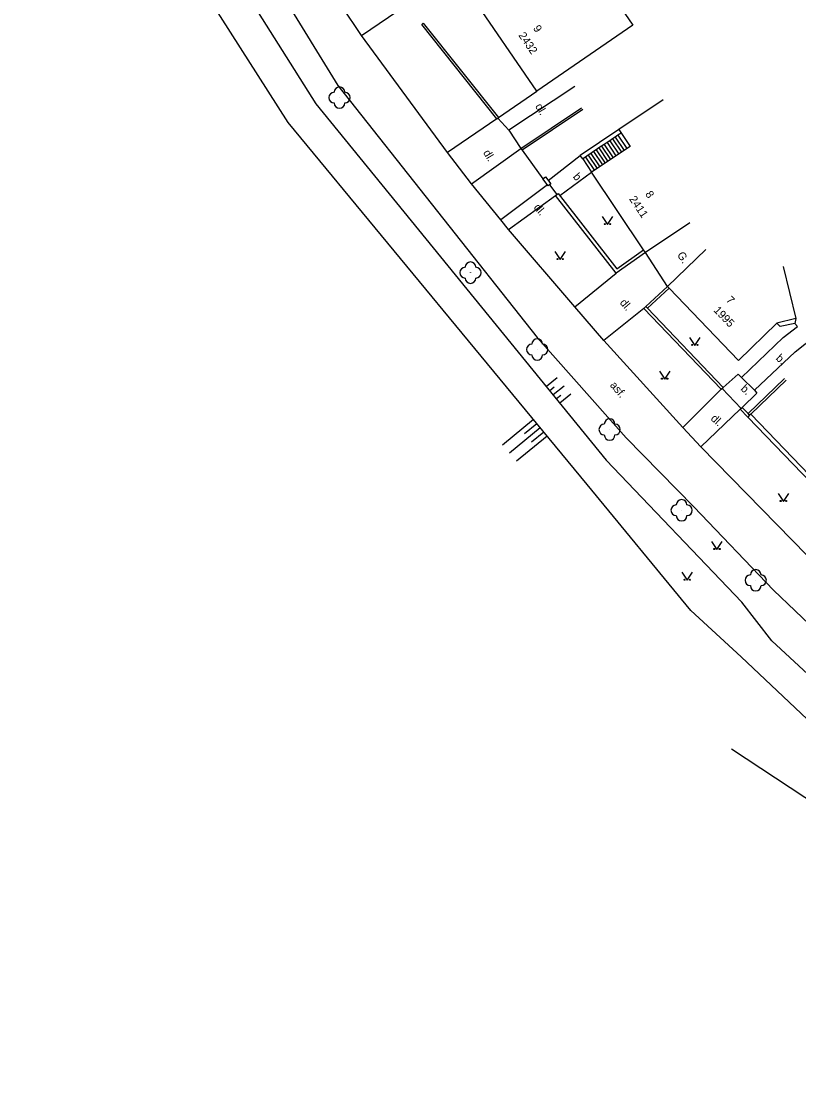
# Model space of a CAD drawing. Extents: x -584400 to -581602, y -1210894 to -1208793.
# Drawn here: x -583310.5 to -583237.6, y -1209960.4 to -1209861.9 of the extents above; entities that cross this region are included whole.
import ezdxf

# ---------------------------------------------------------------- set-up
doc = ezdxf.new("R2010")
doc.units = 0
for name, color, linetype in [('BUDOVY_MĚŘ', 7, 'Continuous'), ('POMOC_POPIS', 7, 'Continuous'), ('ROZHRANÍ_PLOCH', 7, 'Continuous'), ('VÝŠKOPIS', 7, 'Continuous'), ('ZELEŇ', 7, 'Continuous'), ('ZN_DOPLŇKOVÉ', 7, 'Continuous'), ('ZN_KULTUR', 7, 'Continuous'), ('Č_POPIS_EVID', 7, 'Continuous')]:
    doc.layers.add(name, color=color, linetype=linetype)

msp = doc.modelspace()

# ---------------------------------------------------------------- linework, layer by layer
at = {"layer": 'BUDOVY_MĚŘ'}
for points in [[(-583256.01, -1209858.12), (-583253.18, -1209862.25), (-583262.19, -1209868.43), (-583268.39, -1209859.34), (-583259.72, -1209853.35)], [(-583250.35, -1209869.24), (-583254.51, -1209872.02), (-583253.44, -1209873.61), (-583257.06, -1209876.03)], [(-583252.01, -1209883.56), (-583252.18, -1209883.31), (-583257.06, -1209876.03)], [(-583247.86, -1209880.77), (-583252.01, -1209883.56)], [(-583249.94, -1209886.74), (-583252.01, -1209883.56)], [(-583246.34, -1209883.27), (-583249.94, -1209886.74)], [(-583239.12, -1209884.87), (-583237.93, -1209889.73), (-583239.69, -1209890.16), (-583243.29, -1209893.66), (-583249.8, -1209886.89), (-583249.94, -1209886.74)]]:
    msp.add_lwpolyline(points, dxfattribs=at)
at = {"layer": 'ROZHRANÍ_PLOCH'}
for points in [[(-583307.18, -1209819.03), (-583305.5, -1209823.02), (-583300.39, -1209834.95), (-583295.61, -1209843.86), (-583280.82, -1209867.89), (-583262.15, -1209891.52), (-583253.83, -1209900.9), (-583247.48, -1209907.39)], [(-583278.61, -1209863.23), (-583280.46, -1209860.48)], [(-583278.61, -1209863.23), (-583274.42, -1209860.37)], [(-583270.56, -1209874.18), (-583278.61, -1209863.23)], [(-583258.63, -1209867.99), (-583264.82, -1209872.1)], [(-583265.78, -1209870.91), (-583262.19, -1209868.43)], [(-583265.93, -1209871.02), (-583270.56, -1209874.18)], [(-583254.51, -1209872.02), (-583258.12, -1209874.45)], [(-583255.11, -1209872.91), (-583255.36, -1209873.08)], [(-583254.85, -1209872.74), (-583255.11, -1209872.91)], [(-583255.11, -1209872.91), (-583254.27, -1209874.16)], [(-583254.6, -1209872.57), (-583254.85, -1209872.74)], [(-583254.85, -1209872.74), (-583254.02, -1209873.99)], [(-583254.28, -1209872.36), (-583254.6, -1209872.57)], [(-583254.6, -1209872.57), (-583253.76, -1209873.82)], [(-583268.32, -1209877.11), (-583263.68, -1209873.8)], [(-583256.63, -1209873.93), (-583256.88, -1209874.1)], [(-583256.37, -1209873.76), (-583256.63, -1209873.93)], [(-583256.63, -1209873.93), (-583255.79, -1209875.18)], [(-583256.12, -1209873.59), (-583256.37, -1209873.76)], [(-583256.37, -1209873.76), (-583255.54, -1209875.01)], [(-583255.87, -1209873.42), (-583256.12, -1209873.59)], [(-583256.12, -1209873.59), (-583255.28, -1209874.84)], [(-583255.61, -1209873.25), (-583255.87, -1209873.42)], [(-583255.87, -1209873.42), (-583255.03, -1209874.67)], [(-583255.36, -1209873.08), (-583255.61, -1209873.25)], [(-583255.61, -1209873.25), (-583254.78, -1209874.5)], [(-583255.36, -1209873.08), (-583254.52, -1209874.33)], [(-583268.32, -1209877.11), (-583270.56, -1209874.18)], [(-583261.13, -1209876.8), (-583258.12, -1209874.45)], [(-583257.89, -1209874.78), (-583258.12, -1209874.45)], [(-583257.64, -1209874.61), (-583257.89, -1209874.78)], [(-583257.89, -1209874.78), (-583257.06, -1209876.03)], [(-583257.39, -1209874.44), (-583257.64, -1209874.61)], [(-583257.64, -1209874.61), (-583256.8, -1209875.86)], [(-583257.13, -1209874.27), (-583257.39, -1209874.44)], [(-583257.39, -1209874.44), (-583256.55, -1209875.69)], [(-583256.88, -1209874.1), (-583257.13, -1209874.27)], [(-583257.13, -1209874.27), (-583256.3, -1209875.52)], [(-583256.88, -1209874.1), (-583256.04, -1209875.35)], [(-583260.04, -1209878.21), (-583257.06, -1209876.03)], [(-583265.55, -1209880.48), (-583268.32, -1209877.11)], [(-583261.19, -1209877.22), (-583265.55, -1209880.48)], [(-583264.83, -1209881.39), (-583260.43, -1209878.21)], [(-583264.83, -1209881.39), (-583265.55, -1209880.48)], [(-583258.64, -1209888.64), (-583264.83, -1209881.39)], [(-583258.64, -1209888.64), (-583254.76, -1209885.49)], [(-583255.92, -1209891.81), (-583258.64, -1209888.64)], [(-583252.16, -1209888.79), (-583255.92, -1209891.81)], [(-583237.93, -1209889.73), (-583238.02, -1209890.2)], [(-583241.81, -1209896.46), (-583237.98, -1209892.85), (-583235.26, -1209890.71)], [(-583238.02, -1209890.2), (-583239.4, -1209890.49), (-583239.69, -1209890.16)], [(-583239.1, -1209891.51), (-583237.78, -1209890.47), (-583238.02, -1209890.2)], [(-583239.1, -1209891.51), (-583243.01, -1209895.25)], [(-583248.52, -1209899.94), (-583255.92, -1209891.81)], [(-583244.74, -1209896.2), (-583243.32, -1209894.94), (-583243.01, -1209895.25)], [(-583243.01, -1209895.25), (-583241.81, -1209896.46)], [(-583244.92, -1209896.37), (-583248.52, -1209899.94)], [(-583241.81, -1209896.46), (-583241.59, -1209896.73), (-583242.96, -1209898.07)], [(-583246.82, -1209901.75), (-583243.14, -1209898.24)], [(-583246.82, -1209901.75), (-583248.52, -1209899.94)], [(-583232.58, -1209916.31), (-583246.82, -1209901.75)], [(-583204.05, -1209947.49), (-583209.44, -1209943.03), (-583225.81, -1209928.75), (-583240.03, -1209915.19), (-583247.48, -1209907.39)], [(-583243.95, -1209930.05), (-583227.47, -1209940.92), (-583197.55, -1209966.41)]]:
    msp.add_lwpolyline(points, dxfattribs=at)
at = {"layer": 'VÝŠKOPIS'}
for points in [[(-583310.51, -1209820.65), (-583303, -1209836.14), (-583296.62, -1209847.83), (-583282.89, -1209869.63), (-583255.68, -1209903)], [(-583243.04, -1209921.42), (-583247.75, -1209917.09), (-583257.46, -1209905.28), (-583285.47, -1209871.36), (-583300.05, -1209848.55)], [(-583260.28, -1209895.28), (-583261.29, -1209896.11)], [(-583260.57, -1209896.17), (-583260.98, -1209896.5)], [(-583259.64, -1209896.06), (-583260.66, -1209896.89)], [(-583259.94, -1209896.94), (-583260.34, -1209897.27)], [(-583259.01, -1209896.83), (-583260.03, -1209897.66)], [(-583265.39, -1209901.57), (-583262.5, -1209899.18)], [(-583263.33, -1209900.52), (-583262.18, -1209899.57)], [(-583264.74, -1209902.33), (-583261.86, -1209899.95)], [(-583262.69, -1209901.28), (-583261.54, -1209900.34)], [(-583264.08, -1209903.08), (-583261.23, -1209900.73)], [(-583242.97, -1209916.31), (-583255.68, -1209903)], [(-583240.17, -1209919.94), (-583242.97, -1209916.31)], [(-583189.54, -1209962.38), (-583209.18, -1209947.55), (-583222.89, -1209935.93), (-583240.17, -1209919.94)], [(-583192.96, -1209964.72), (-583211.68, -1209950.22), (-583225.06, -1209938.42), (-583243.04, -1209921.42)]]:
    msp.add_lwpolyline(points, dxfattribs=at)
at = {"layer": 'ZELEŇ'}
for centre in [(-583280.68, -1209869.04), (-583268.4, -1209885.44), (-583262.15, -1209892.64), (-583255.37, -1209900.14), (-583248.62, -1209907.7), (-583241.68, -1209914.26)]:
    msp.add_circle(centre, 0.0005, dxfattribs=at)
for centre, start, end in [((-583280.68, -1209868.54), 0, 179.99999), ((-583281.18, -1209869.04), 89.99999, 269.99999), ((-583280.18, -1209869.04), 270, 89.99999), ((-583280.68, -1209869.54), 179.99999, 359.99999), ((-583268.4, -1209884.94), 0, 179.99999), ((-583268.9, -1209885.44), 89.99999, 269.99999), ((-583267.9, -1209885.44), 270, 89.99999), ((-583268.4, -1209885.94), 179.99999, 359.99999), ((-583262.15, -1209892.14), 0, 179.99999), ((-583262.65, -1209892.64), 89.99999, 269.99999), ((-583261.65, -1209892.64), 270, 89.99999), ((-583262.15, -1209893.14), 179.99999, 359.99999), ((-583255.37, -1209899.64), 0, 179.99999), ((-583255.87, -1209900.14), 89.99999, 269.99999), ((-583254.87, -1209900.14), 270, 89.99999), ((-583255.37, -1209900.64), 179.99999, 359.99999), ((-583249.12, -1209907.7), 89.99999, 269.99999), ((-583248.62, -1209907.2), 0, 179.99999), ((-583248.12, -1209907.7), 270, 89.99999), ((-583248.62, -1209908.2), 179.99999, 359.99999), ((-583241.68, -1209913.76), 0, 179.99999), ((-583242.18, -1209914.26), 89.99999, 269.99999), ((-583241.18, -1209914.26), 270, 89.99999), ((-583241.68, -1209914.76), 179.99999, 359.99999)]:
    msp.add_arc(centre, 0.5, start, end, dxfattribs=at)
at = {"layer": 'ZN_DOPLŇKOVÉ'}
for points in [[(-583272.83, -1209862.06), (-583272.97, -1209862.18)], [(-583272.83, -1209862.06), (-583265.78, -1209870.91)], [(-583265.93, -1209871.02), (-583272.97, -1209862.18)], [(-583263.68, -1209873.8), (-583258, -1209870.01)], [(-583265.93, -1209871.02), (-583265.78, -1209870.91)], [(-583265.85, -1209870.97), (-583264.82, -1209872.1)], [(-583257.87, -1209870.16), (-583263.57, -1209873.97)], [(-583264.82, -1209872.1), (-583263.68, -1209873.8)], [(-583263.68, -1209873.8), (-583263.57, -1209873.97)], [(-583263.57, -1209873.97), (-583261.62, -1209876.64)], [(-583260.89, -1209877.12), (-583261.13, -1209877.3), (-583261.62, -1209876.64), (-583261.37, -1209876.46)], [(-583261.37, -1209876.46), (-583260.89, -1209877.12)], [(-583261.01, -1209877.21), (-583260.31, -1209878.11)], [(-583252.01, -1209883.56), (-583254.76, -1209885.49), (-583260.43, -1209878.21), (-583260.19, -1209878.02)], [(-583260.19, -1209878.02), (-583254.69, -1209885.08), (-583252.18, -1209883.31)], [(-583251.97, -1209888.62), (-583249.94, -1209886.74)], [(-583249.8, -1209886.89), (-583251.83, -1209888.77)], [(-583244.92, -1209896.37), (-583252.16, -1209888.79), (-583251.97, -1209888.62)], [(-583251.97, -1209888.62), (-583251.83, -1209888.77)], [(-583251.83, -1209888.77), (-583244.74, -1209896.2)], [(-583242.4, -1209898.65), (-583238.98, -1209895.35)], [(-583238.83, -1209895.5), (-583242.15, -1209898.71)], [(-583244.92, -1209896.37), (-583244.74, -1209896.2)], [(-583244.83, -1209896.29), (-583243.05, -1209898.16)], [(-583243.14, -1209898.24), (-583242.96, -1209898.07)], [(-583242.43, -1209898.98), (-583243.14, -1209898.24)], [(-583242.4, -1209898.65), (-583242.96, -1209898.07)], [(-583242.25, -1209898.8), (-583242.43, -1209898.98)], [(-583232.24, -1209909.53), (-583242.43, -1209898.98)], [(-583242.25, -1209898.8), (-583242.4, -1209898.65)], [(-583242.15, -1209898.71), (-583242.25, -1209898.8)], [(-583242.15, -1209898.71), (-583231.96, -1209909.27)]]:
    msp.add_lwpolyline(points, dxfattribs=at)
at = {"layer": 'ZN_KULTUR'}
for points in [[(-583256.07, -1209880.19), (-583255.57, -1209880.94), (-583255.07, -1209880.19)], [(-583260.5, -1209883.47), (-583260, -1209884.22), (-583259.5, -1209883.47)], [(-583247.88, -1209891.51), (-583247.38, -1209892.26), (-583246.88, -1209891.51)], [(-583250.71, -1209894.67), (-583250.21, -1209895.42), (-583249.71, -1209894.67)], [(-583239.59, -1209906.13), (-583239.09, -1209906.88), (-583238.59, -1209906.13)], [(-583245.81, -1209910.63), (-583245.31, -1209911.38), (-583244.81, -1209910.63)], [(-583248.6, -1209913.51), (-583248.1, -1209914.26), (-583247.6, -1209913.51)]]:
    msp.add_lwpolyline(points, dxfattribs=at)
for centre in [(-583255.82, -1209880.89), (-583255.32, -1209880.89), (-583260.25, -1209884.17), (-583259.75, -1209884.17), (-583247.63, -1209892.21), (-583247.13, -1209892.21), (-583250.46, -1209895.37), (-583249.96, -1209895.37), (-583239.34, -1209906.83), (-583238.84, -1209906.83), (-583245.56, -1209911.33), (-583245.06, -1209911.33), (-583248.35, -1209914.21), (-583247.85, -1209914.21)]:
    msp.add_circle(centre, 0.05, dxfattribs=at)

# ---------------------------------------------------------------- texts
at = {"layer": 'POMOC_POPIS'}
for s, rotation, p in [('dl.', 300.70378, (-583262.37, -1209869.85)), ('dl.', 300.70378, (-583267.25, -1209874.19)), ('b.', 310.49895, (-583258.85, -1209876.48)), ('dl.', 310.49895, (-583262.53, -1209879.36)), ('G.', 302.95023, (-583249.08, -1209883.77)), ('dl.', 310.49895, (-583254.46, -1209888.28)), ('b.', 317.46892, (-583239.86, -1209893.54)), ('asf.', 310.49895, (-583255.38, -1209896.01)), ('b.', 317.46892, (-583243.15, -1209896.39)), ('dl.', 317.46892, (-583245.96, -1209899.18))]:
    msp.add_text(s, height=0.75, rotation=rotation, dxfattribs=at).set_placement(p)
at = {"layer": 'Č_POPIS_EVID'}
for s, rotation, p in [('2432', 304.30837, (-583263.94, -1209863.21)), ('9', 304.30837, (-583262.57, -1209862.55)), ('8', 303.85321, (-583252.07, -1209878.08)), ('2411', 303.85321, (-583253.57, -1209878.54)), ('7', 313.88101, (-583244.51, -1209888.06)), ('1995', 313.88101, (-583245.68, -1209889.01))]:
    msp.add_text(s, height=0.75, rotation=rotation, dxfattribs=at).set_placement(p)

doc.saveas('drawing.dxf')
